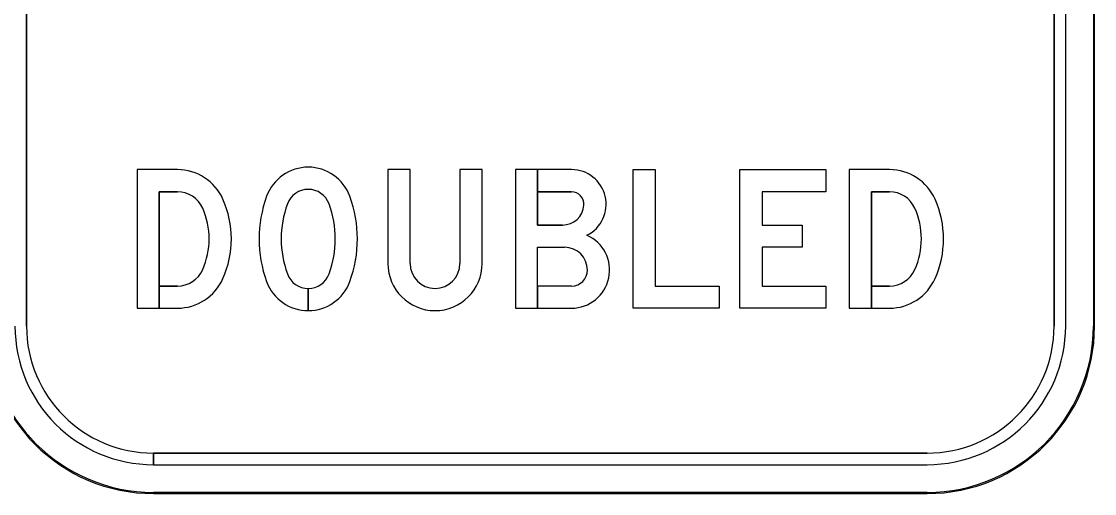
# Model space of a CAD drawing. Extents: x 0 to 770, y 0 to 495.
# Drawn here: x 450.9 to 531.7, y 52.9 to 88.4 of the extents above; entities that cross this region are included whole.
import ezdxf

# ---------------------------------------------------------------- set-up
doc = ezdxf.new("R2010")
doc.units = 0
for name, color, linetype in [('GSBWFill', 7, 'Continuous'), ('GSColorFill', 7, 'Continuous'), ('GSOutline', 7, 'Continuous')]:
    doc.layers.add(name, color=color, linetype=linetype)

msp = doc.modelspace()

# ---------------------------------------------------------------- linework, layer by layer
at = {"layer": 'GSBWFill'}
for p, q in [((451.29, 65.482), (451.29, 123.729)), ((528.662, 123.729), (528.662, 65.482)), ((529.531, 65.482), (529.531, 123.729)), ((531.705, 65.482), (531.705, 123.729)), ((478.5, 77.262), (478.5, 70.194)), ((489.767, 71.42), (491.802, 71.42)), ((462.647, 68.499), (461.288, 68.499)), ((472.502, 66.647), (472.502, 68.317)), ((472.502, 68.317), (472.502, 66.647)), ((516.268, 68.499), (514.909, 68.499)), ((460.853, 55.05), (460.853, 55.92)), ((519.099, 55.92), (460.861, 55.92)), ((460.861, 55.92), (460.861, 55.05)), ((460.861, 55.05), (519.099, 55.05)), ((460.853, 52.877), (519.099, 52.877))]:
    msp.add_line(p, q, dxfattribs=at)
for points in [[(462.647, 77.262), (459.618, 77.262), (459.618, 66.83), (461.287, 66.83), (461.287, 75.593), (462.647, 75.593)], [(480.17, 70.194), (480.17, 77.262), (478.5, 77.262)], [(485.594, 70.194), (485.594, 77.262), (483.925, 77.262), (483.925, 70.194)], [(491.647, 73.089), (489.767, 73.089), (489.767, 77.262), (488.098, 77.262), (488.098, 66.83), (489.767, 66.83), (489.767, 71.42)], [(492.323, 77.262), (489.768, 77.262), (489.768, 75.593), (492.323, 75.593)], [(516.268, 77.262), (513.24, 77.262), (513.24, 66.83), (514.909, 66.83), (514.909, 75.593), (516.268, 75.593)], [(461.288, 68.499), (461.288, 66.83), (462.647, 66.83)], [(492.323, 68.499), (489.768, 68.499), (489.768, 66.83), (492.323, 66.83)], [(514.909, 68.499), (514.909, 66.83), (516.268, 66.83)]]:
    msp.add_lwpolyline(points, dxfattribs=at)
for points in [[(498.635, 68.499), (503.433, 68.499), (503.433, 66.83), (496.966, 66.83), (496.966, 77.262), (498.635, 77.262)], [(511.466, 75.593), (506.667, 75.593), (506.667, 73.089), (509.701, 73.089), (509.701, 71.42), (506.667, 71.42), (506.667, 68.499), (511.466, 68.499), (511.466, 66.83), (504.998, 66.83), (504.998, 77.262), (511.466, 77.262)]]:
    msp.add_lwpolyline(points, close=True, dxfattribs=at)
for centre, radius, start, end in [((462.647, 73.507), 3.756, 23.94109, 90), ((472.502, 74.107), 3.338, 20.0987, 159.9013), ((492.323, 74.654), 2.608, 296.52535, 90), ((516.268, 73.507), 3.756, 23.94109, 90), ((462.647, 73.507), 2.086, 23.94109, 90), ((478.133, 72.046), 9.334, 159.9013, 200.0987), ((472.502, 74.107), 1.669, 20.0987, 159.9013), ((466.871, 72.046), 9.334, 339.9013, 20.0987), ((492.323, 74.654), 0.939, 355.58828, 90), ((516.268, 73.507), 2.086, 23.94109, 90), ((459.357, 72.046), 5.686, 336.05891, 23.94109), ((459.357, 72.046), 7.355, 336.05891, 23.94109), ((478.133, 72.046), 7.665, 159.9013, 200.0987), ((466.871, 72.046), 7.665, 339.9013, 20.0987), ((491.647, 74.706), 1.617, 270, 355.58828), ((512.979, 72.046), 5.686, 336.05891, 23.94109), ((512.979, 72.046), 7.355, 336.05891, 23.94109), ((492.323, 69.699), 2.869, 270, 66.04655), ((491.802, 69.699), 1.721, 0, 90), ((462.647, 70.586), 2.086, 270, 336.05891), ((482.047, 70.194), 3.547, 180, 0), ((482.047, 70.194), 1.878, 180, 0), ((492.323, 69.699), 1.2, 270, 0), ((516.268, 70.586), 2.086, 270, 336.05891), ((462.647, 70.586), 3.756, 270, 336.05891), ((472.502, 69.986), 3.338, 200.0987, 270), ((472.502, 69.986), 1.669, 200.0987, 270), ((472.502, 69.986), 1.669, 270.01791, 339.9013), ((472.502, 69.986), 3.338, 270.00895, 339.9013), ((516.268, 70.586), 3.756, 270, 336.05891), ((460.853, 65.482), 12.606, 180, 270), ((460.853, 65.482), 10.432, 180, 270), ((460.853, 65.482), 9.563, 180, 270), ((519.099, 65.482), 10.432, 270, 0), ((519.099, 65.482), 9.563, 270, 0), ((519.099, 65.482), 12.606, 270, 0)]:
    msp.add_arc(centre, radius, start, end, dxfattribs=at)
at = {"layer": 'GSColorFill'}
for p, q in [((451.29, 65.482), (451.29, 123.729)), ((528.662, 123.729), (528.662, 65.482)), ((529.531, 65.482), (529.531, 123.729)), ((531.618, 123.729), (531.618, 65.482)), ((531.705, 65.482), (531.705, 123.729)), ((531.705, 65.482), (531.705, 123.729)), ((478.5, 77.262), (478.5, 70.194)), ((489.767, 71.42), (491.802, 71.42)), ((462.647, 68.499), (461.288, 68.499)), ((472.502, 66.647), (472.502, 68.317)), ((472.502, 68.317), (472.502, 66.647)), ((516.268, 68.499), (514.909, 68.499)), ((460.853, 55.05), (460.853, 55.92)), ((519.099, 55.92), (460.861, 55.92)), ((460.861, 55.92), (460.861, 55.05)), ((460.861, 55.05), (519.099, 55.05)), ((460.853, 52.877), (460.853, 52.964)), ((519.099, 52.964), (460.853, 52.964)), ((460.853, 52.964), (460.853, 52.877)), ((460.853, 52.877), (519.099, 52.877)), ((460.853, 52.877), (519.099, 52.877))]:
    msp.add_line(p, q, dxfattribs=at)
for points in [[(462.647, 77.262), (459.618, 77.262), (459.618, 66.83), (461.287, 66.83), (461.287, 75.593), (462.647, 75.593)], [(480.17, 70.194), (480.17, 77.262), (478.5, 77.262)], [(485.594, 70.194), (485.594, 77.262), (483.925, 77.262), (483.925, 70.194)], [(491.647, 73.089), (489.767, 73.089), (489.767, 77.262), (488.098, 77.262), (488.098, 66.83), (489.767, 66.83), (489.767, 71.42)], [(492.323, 77.262), (489.768, 77.262), (489.768, 75.593), (492.323, 75.593)], [(516.268, 77.262), (513.24, 77.262), (513.24, 66.83), (514.909, 66.83), (514.909, 75.593), (516.268, 75.593)], [(461.288, 68.499), (461.288, 66.83), (462.647, 66.83)], [(492.323, 68.499), (489.768, 68.499), (489.768, 66.83), (492.323, 66.83)], [(514.909, 68.499), (514.909, 66.83), (516.268, 66.83)]]:
    msp.add_lwpolyline(points, dxfattribs=at)
for points in [[(498.635, 68.499), (503.433, 68.499), (503.433, 66.83), (496.966, 66.83), (496.966, 77.262), (498.635, 77.262)], [(511.466, 75.593), (506.667, 75.593), (506.667, 73.089), (509.701, 73.089), (509.701, 71.42), (506.667, 71.42), (506.667, 68.499), (511.466, 68.499), (511.466, 66.83), (504.998, 66.83), (504.998, 77.262), (511.466, 77.262)]]:
    msp.add_lwpolyline(points, close=True, dxfattribs=at)
for centre, radius, start, end in [((462.647, 73.507), 3.756, 23.94109, 90), ((472.502, 74.107), 3.338, 20.0987, 159.9013), ((492.323, 74.654), 2.608, 296.52535, 90), ((516.268, 73.507), 3.756, 23.94109, 90), ((462.647, 73.507), 2.086, 23.94109, 90), ((478.133, 72.046), 9.334, 159.9013, 200.0987), ((472.502, 74.107), 1.669, 20.0987, 159.9013), ((466.871, 72.046), 9.334, 339.9013, 20.0987), ((492.323, 74.654), 0.939, 355.58828, 90), ((516.268, 73.507), 2.086, 23.94109, 90), ((459.357, 72.046), 5.686, 336.05891, 23.94109), ((459.357, 72.046), 7.355, 336.05891, 23.94109), ((478.133, 72.046), 7.665, 159.9013, 200.0987), ((466.871, 72.046), 7.665, 339.9013, 20.0987), ((491.647, 74.706), 1.617, 270, 355.58828), ((512.979, 72.046), 5.686, 336.05891, 23.94109), ((512.979, 72.046), 7.355, 336.05891, 23.94109), ((492.323, 69.699), 2.869, 270, 66.04655), ((491.802, 69.699), 1.721, 0, 90), ((462.647, 70.586), 2.086, 270, 336.05891), ((482.047, 70.194), 3.547, 180, 0), ((482.047, 70.194), 1.878, 180, 0), ((492.323, 69.699), 1.2, 270, 0), ((516.268, 70.586), 2.086, 270, 336.05891), ((462.647, 70.586), 3.756, 270, 336.05891), ((472.502, 69.986), 3.338, 200.0987, 270), ((472.502, 69.986), 1.669, 200.0987, 270), ((472.502, 69.986), 1.669, 270.01791, 339.9013), ((472.502, 69.986), 3.338, 270.00895, 339.9013), ((516.268, 70.586), 3.756, 270, 336.05891), ((460.853, 65.482), 12.606, 180, 270), ((460.853, 65.482), 12.606, 180, 270), ((460.853, 65.482), 12.519, 180, 270), ((460.853, 65.482), 10.432, 180, 270), ((460.853, 65.482), 9.563, 180, 270), ((519.099, 65.482), 12.606, 270, 0), ((519.099, 65.482), 10.432, 270, 0), ((519.099, 65.482), 9.563, 270, 0), ((519.099, 65.482), 12.606, 270, 0), ((519.099, 65.482), 12.519, 270, 0)]:
    msp.add_arc(centre, radius, start, end, dxfattribs=at)
at = {"layer": 'GSOutline'}
for p, q in [((451.29, 123.729), (451.29, 65.482)), ((528.662, 65.482), (528.662, 123.729)), ((529.531, 65.482), (529.531, 123.729)), ((531.705, 65.482), (531.705, 123.729)), ((462.647, 77.262), (459.618, 77.262)), ((478.5, 77.262), (478.5, 70.194)), ((516.268, 77.262), (513.24, 77.262)), ((462.647, 75.593), (461.287, 75.593)), ((492.323, 75.593), (489.767, 75.593)), ((516.268, 75.593), (514.909, 75.593)), ((489.767, 71.42), (491.802, 71.42)), ((488.098, 66.83), (492.323, 66.83)), ((460.853, 55.92), (519.099, 55.92)), ((460.853, 55.05), (519.099, 55.05)), ((460.853, 52.877), (519.099, 52.877))]:
    msp.add_line(p, q, dxfattribs=at)
for points in [[(459.618, 77.262), (459.618, 66.83), (462.647, 66.83)], [(480.17, 70.194), (480.17, 77.262), (478.5, 77.262)], [(485.594, 70.194), (485.594, 77.262), (483.925, 77.262), (483.925, 70.194)], [(492.323, 77.262), (488.098, 77.262), (488.098, 66.83)], [(513.24, 77.262), (513.24, 66.83), (516.268, 66.83)], [(461.287, 75.593), (461.287, 68.499), (462.647, 68.499)], [(489.767, 75.593), (489.767, 73.089), (491.647, 73.089)], [(514.909, 75.593), (514.909, 68.499), (516.268, 68.499)], [(492.323, 68.499), (489.767, 68.499), (489.767, 71.42)]]:
    msp.add_lwpolyline(points, dxfattribs=at)
for points in [[(498.635, 68.499), (503.433, 68.499), (503.433, 66.83), (496.966, 66.83), (496.966, 77.262), (498.635, 77.262)], [(511.466, 75.593), (506.667, 75.593), (506.667, 73.089), (509.701, 73.089), (509.701, 71.42), (506.667, 71.42), (506.667, 68.499), (511.466, 68.499), (511.466, 66.83), (504.998, 66.83), (504.998, 77.262), (511.466, 77.262)]]:
    msp.add_lwpolyline(points, close=True, dxfattribs=at)
for centre, radius, start, end in [((462.647, 73.507), 3.756, 23.94109, 90), ((472.502, 74.107), 3.338, 20.0987, 159.9013), ((492.323, 74.654), 2.608, 296.52535, 90), ((516.268, 73.507), 3.756, 23.94109, 90), ((462.647, 73.507), 2.086, 23.94109, 90), ((478.133, 72.046), 9.334, 159.9013, 200.0987), ((472.502, 74.107), 1.669, 20.0987, 159.9013), ((466.871, 72.046), 9.334, 339.9013, 20.0987), ((492.323, 74.654), 0.939, 355.58828, 90), ((516.268, 73.507), 2.086, 23.94109, 90), ((459.357, 72.046), 5.686, 336.05891, 23.94109), ((459.357, 72.046), 7.355, 336.05891, 23.94109), ((478.133, 72.046), 7.665, 159.9013, 200.0987), ((466.871, 72.046), 7.665, 339.9013, 20.0987), ((491.647, 74.706), 1.617, 270, 355.58828), ((512.979, 72.046), 5.686, 336.05891, 23.94109), ((512.979, 72.046), 7.355, 336.05891, 23.94109), ((492.323, 69.699), 2.869, 270, 66.04655), ((491.802, 69.699), 1.721, 0, 90), ((462.647, 70.586), 2.086, 270, 336.05891), ((482.047, 70.194), 3.547, 180, 0), ((482.047, 70.194), 1.878, 180, 0), ((492.323, 69.699), 1.2, 270, 0), ((516.268, 70.586), 2.086, 270, 336.05891), ((462.647, 70.586), 3.756, 270, 336.05891), ((472.502, 69.986), 3.338, 200.0987, 339.9013), ((472.502, 69.986), 1.669, 200.0987, 339.9013), ((516.268, 70.586), 3.756, 270, 336.05891), ((460.853, 65.482), 12.606, 180, 270), ((460.853, 65.482), 10.432, 180, 270), ((460.853, 65.482), 9.563, 180, 270), ((519.099, 65.482), 10.432, 270, 0), ((519.099, 65.482), 9.563, 270, 0), ((519.099, 65.482), 12.606, 270, 0)]:
    msp.add_arc(centre, radius, start, end, dxfattribs=at)

doc.saveas('drawing.dxf')
